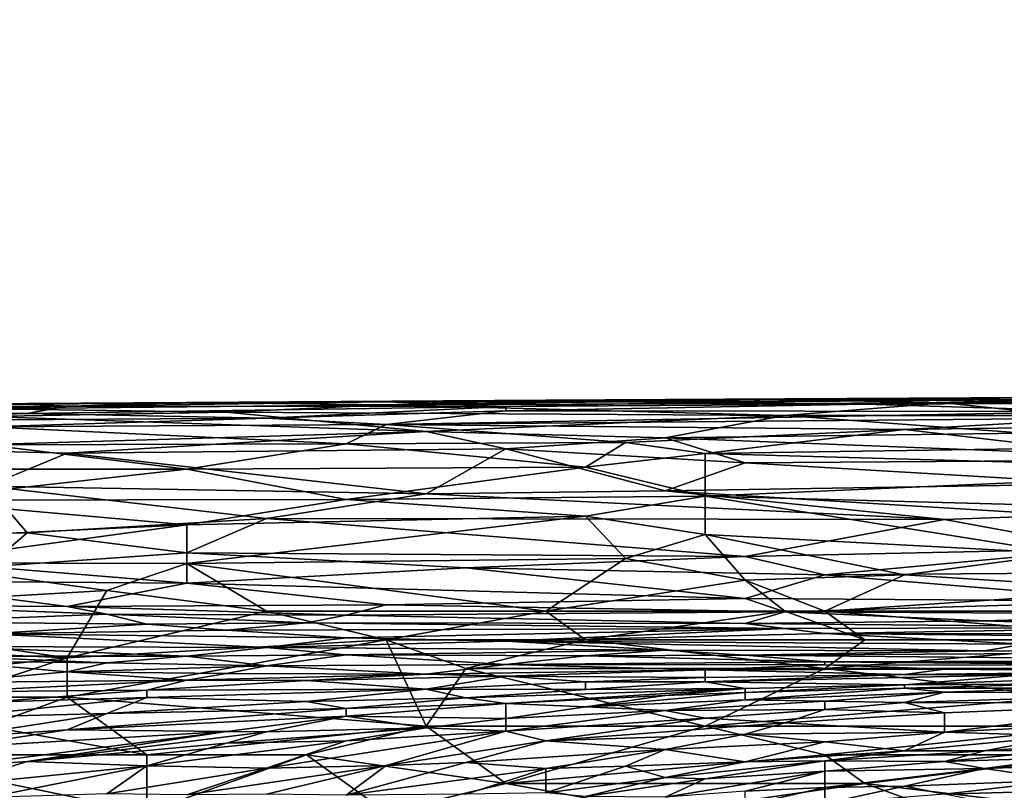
# Model space of a CAD drawing. Extents: x -160 to 10, y -10 to 160.
# Tile 294 of 450: x -0.1956 to -0.1547, y 0.2482 to 0.2802. Entities that reach past the tile are written whole.
import ezdxf

# ---------------------------------------------------------------- set-up
doc = ezdxf.new("R2010")
doc.units = 0
doc.styles.get("Standard").update_dxf_attribs({"font": 'ARIAL.TTF'})
doc.dimstyles.new('EZ_METRIC', dxfattribs={"dimtxt": 8, "dimasz": 5, "dimexe": 1.25, "dimexo": 5, "dimtad": 1, "dimdec": 0, "dimcen": 2.5, "dimazin": 3, "dimtfac": 1, "dimtmove": 0, "dimatfit": 3})

# ---------------------------------------------------------------- blocks, each defined once
blk = doc.blocks.new('_CLOSEDFILLED')
at = {"color": 0, "linetype": 'BYBLOCK'}
blk.add_solid([(-1, 0.164399), (0, 0), (-1, -0.164399)], dxfattribs=at)
blk = doc.blocks.new('*D1')
for p, q in [((-5.3, 150.265798), (-10.3, 150.265798)), ((-0.3, 5.265798), (-0.3, 150.265798)), ((-0.3, 150.265798), (0.3, 150.265798)), ((0.3, 5.265798), (0.3, 150.265798)), ((5.3, 150.265798), (10.3, 150.265798))]:
    blk.add_line(p, q)
at = {"layer": 'Defpoints'}
for p in [(-0.3, 150.265798), (-0.3, 0.265798), (0.3, 0.265798)]:
    blk.add_point(p, dxfattribs=at)
at = {"xscale": 5, "yscale": 5}
blk.add_blockref('_CLOSEDFILLED', (-0.3, 150.265798), dxfattribs=at)
at = {"xscale": 5, "yscale": 5, "rotation": 180}
blk.add_blockref('_CLOSEDFILLED', (0.3, 150.265798), dxfattribs=at)
at = {"insert": (0, 154.890798), "char_height": 8, "attachment_point": 5}
blk.add_mtext('1', dxfattribs=at)

msp = doc.modelspace()

# ---------------------------------------------------------------- linework, layer by layer
for points in [[(-0.180375, 0.264192, 1.138275), (-0.163823, 0.26442, 1.141397), (-0.157202, 0.264277, 1.138275)], [(-0.173754, 0.264389, 1.142958), (-0.163823, 0.26442, 1.141397), (-0.180375, 0.264192, 1.138275)], [(-0.180375, 0.26432, 1.14452), (-0.167133, 0.264309, 1.146081), (-0.165478, 0.264406, 1.14452)], [(-0.180375, 0.26432, 1.14452), (-0.165478, 0.264406, 1.14452), (-0.173754, 0.264389, 1.142958)], [(-0.173754, 0.264389, 1.142958), (-0.165478, 0.264406, 1.14452), (-0.163823, 0.264442, 1.142958)], [(-0.173754, 0.264389, 1.142958), (-0.163823, 0.264442, 1.142958), (-0.163823, 0.26442, 1.141397)], [(-0.165478, 0.264406, 1.14452), (-0.167133, 0.264309, 1.146081), (-0.153891, 0.264487, 1.14452)], [(-0.167133, 0.264309, 1.146081), (-0.152236, 0.264418, 1.146081), (-0.153891, 0.264487, 1.14452)], [(-0.167133, 0.264309, 1.146081), (-0.160512, 0.264225, 1.147642), (-0.152236, 0.264418, 1.146081)], [(-0.165478, 0.264406, 1.14452), (-0.153891, 0.264487, 1.14452), (-0.163823, 0.264442, 1.142958)], [(-0.163823, 0.264442, 1.142958), (-0.153891, 0.264487, 1.14452), (-0.14065, 0.264574, 1.141397)], [(-0.152236, 0.264406, 1.139836), (-0.163823, 0.264442, 1.142958), (-0.14065, 0.264574, 1.141397)], [(-0.163823, 0.26442, 1.141397), (-0.163823, 0.264442, 1.142958), (-0.152236, 0.264406, 1.139836)], [(-0.163823, 0.26442, 1.141397), (-0.152236, 0.264406, 1.139836), (-0.157202, 0.264277, 1.138275)], [(-0.160512, 0.264225, 1.147642), (-0.137339, 0.264317, 1.149203), (-0.152236, 0.264418, 1.146081)], [(-0.157202, 0.264277, 1.138275), (-0.152236, 0.264406, 1.139836), (-0.152236, 0.264294, 1.138275)], [(-0.215135, 0.263878, 1.147642), (-0.195272, 0.263828, 1.149203), (-0.193617, 0.264141, 1.146081)], [(-0.193617, 0.264141, 1.146081), (-0.208514, 0.26412, 1.14452), (-0.215135, 0.263878, 1.147642)], [(-0.208514, 0.264164, 1.141397), (-0.195272, 0.264224, 1.14452), (-0.188651, 0.264288, 1.141397)], [(-0.208514, 0.264164, 1.141397), (-0.188651, 0.264288, 1.141397), (-0.196927, 0.264024, 1.136713)], [(-0.208514, 0.26412, 1.14452), (-0.193617, 0.264141, 1.146081), (-0.195272, 0.264224, 1.14452)], [(-0.208514, 0.264164, 1.141397), (-0.208514, 0.26412, 1.14452), (-0.195272, 0.264224, 1.14452)], [(-0.188651, 0.264288, 1.141397), (-0.180375, 0.264192, 1.138275), (-0.196927, 0.264024, 1.136713)], [(-0.196927, 0.264024, 1.136713), (-0.180375, 0.264192, 1.138275), (-0.186996, 0.263893, 1.135152)], [(-0.196927, 0.263714, 1.133591), (-0.196927, 0.264024, 1.136713), (-0.186996, 0.263893, 1.135152)], [(-0.195272, 0.264224, 1.14452), (-0.180375, 0.26432, 1.14452), (-0.173754, 0.264389, 1.142958)], [(-0.195272, 0.264224, 1.14452), (-0.173754, 0.264389, 1.142958), (-0.188651, 0.264288, 1.141397)], [(-0.193617, 0.264141, 1.146081), (-0.180375, 0.26432, 1.14452), (-0.195272, 0.264224, 1.14452)], [(-0.175409, 0.264128, 1.147642), (-0.193617, 0.264141, 1.146081), (-0.195272, 0.263828, 1.149203)], [(-0.185341, 0.263641, 1.150764), (-0.175409, 0.264128, 1.147642), (-0.195272, 0.263828, 1.149203)], [(-0.193617, 0.264141, 1.146081), (-0.175409, 0.264128, 1.147642), (-0.180375, 0.26432, 1.14452)], [(-0.188651, 0.264288, 1.141397), (-0.173754, 0.264389, 1.142958), (-0.180375, 0.264192, 1.138275)], [(-0.163823, 0.26375, 1.133591), (-0.186996, 0.263893, 1.135152), (-0.180375, 0.264192, 1.138275)], [(-0.175409, 0.264128, 1.147642), (-0.185341, 0.263641, 1.150764), (-0.175409, 0.263944, 1.149203)], [(-0.180375, 0.26432, 1.14452), (-0.175409, 0.264128, 1.147642), (-0.167133, 0.264309, 1.146081)], [(-0.157202, 0.264277, 1.138275), (-0.163823, 0.26375, 1.133591), (-0.180375, 0.264192, 1.138275)], [(-0.175409, 0.264128, 1.147642), (-0.160512, 0.264225, 1.147642), (-0.167133, 0.264309, 1.146081)], [(-0.175409, 0.263944, 1.149203), (-0.160512, 0.264225, 1.147642), (-0.175409, 0.264128, 1.147642)], [(-0.160512, 0.264225, 1.147642), (-0.175409, 0.263944, 1.149203), (-0.150581, 0.26392, 1.150764)], [(-0.152236, 0.263753, 1.133591), (-0.163823, 0.26375, 1.133591), (-0.157202, 0.264277, 1.138275)], [(-0.160512, 0.264225, 1.147642), (-0.150581, 0.26392, 1.150764), (-0.137339, 0.264317, 1.149203)], [(-0.152236, 0.264294, 1.138275), (-0.152236, 0.263753, 1.133591), (-0.157202, 0.264277, 1.138275)], [(-0.215135, 0.263878, 1.147642), (-0.205203, 0.263518, 1.150764), (-0.195272, 0.263828, 1.149203)], [(-0.205203, 0.263518, 1.150764), (-0.185341, 0.263641, 1.150764), (-0.195272, 0.263828, 1.149203)], [(-0.205203, 0.263518, 1.150764), (-0.196927, 0.263277, 1.152326), (-0.185341, 0.263641, 1.150764)], [(-0.201893, 0.262397, 1.124224), (-0.196927, 0.263714, 1.133591), (-0.17872, 0.26309, 1.128907)], [(-0.196927, 0.263714, 1.133591), (-0.186996, 0.263893, 1.135152), (-0.17872, 0.26309, 1.128907)], [(-0.196927, 0.263277, 1.152326), (-0.180375, 0.263373, 1.152326), (-0.185341, 0.263641, 1.150764)], [(-0.186996, 0.263893, 1.135152), (-0.163823, 0.26375, 1.133591), (-0.17872, 0.26309, 1.128907)], [(-0.185341, 0.263641, 1.150764), (-0.180375, 0.263373, 1.152326), (-0.175409, 0.263944, 1.149203)], [(-0.175409, 0.263944, 1.149203), (-0.180375, 0.263373, 1.152326), (-0.150581, 0.26392, 1.150764)], [(-0.180375, 0.263373, 1.152326), (-0.150581, 0.263635, 1.152326), (-0.150581, 0.26392, 1.150764)], [(-0.180375, 0.263373, 1.152326), (-0.158857, 0.263168, 1.153887), (-0.150581, 0.263635, 1.152326)], [(-0.17872, 0.26309, 1.128907), (-0.163823, 0.26375, 1.133591), (-0.168788, 0.262821, 1.127346)], [(-0.168788, 0.262821, 1.127346), (-0.163823, 0.26375, 1.133591), (-0.153891, 0.263011, 1.128907)], [(-0.163823, 0.26375, 1.133591), (-0.152236, 0.263753, 1.133591), (-0.153891, 0.263011, 1.128907)], [(-0.158857, 0.263168, 1.153887), (-0.147271, 0.26333, 1.153887), (-0.150581, 0.263635, 1.152326)], [(-0.196927, 0.263277, 1.152326), (-0.18203, 0.26258, 1.155448), (-0.180375, 0.263373, 1.152326)], [(-0.196927, 0.262528, 1.155448), (-0.18203, 0.26258, 1.155448), (-0.196927, 0.263277, 1.152326)], [(-0.18203, 0.26258, 1.155448), (-0.170444, 0.262635, 1.155448), (-0.180375, 0.263373, 1.152326)], [(-0.170444, 0.262635, 1.155448), (-0.158857, 0.263168, 1.153887), (-0.180375, 0.263373, 1.152326)], [(-0.167133, 0.262177, 1.157009), (-0.158857, 0.263168, 1.153887), (-0.170444, 0.262635, 1.155448)], [(-0.167133, 0.262177, 1.157009), (-0.152236, 0.262393, 1.157009), (-0.158857, 0.263168, 1.153887)], [(-0.158857, 0.263168, 1.153887), (-0.152236, 0.262393, 1.157009), (-0.147271, 0.26333, 1.153887)], [(-0.201893, 0.262397, 1.124224), (-0.17872, 0.26309, 1.128907), (-0.193617, 0.262181, 1.122662)], [(-0.193617, 0.262181, 1.122662), (-0.17872, 0.26309, 1.128907), (-0.175409, 0.262362, 1.124224)], [(-0.175409, 0.262362, 1.124224), (-0.17872, 0.26309, 1.128907), (-0.168788, 0.262821, 1.127346)], [(-0.175409, 0.262362, 1.124224), (-0.168788, 0.262821, 1.127346), (-0.165478, 0.261781, 1.121101)], [(-0.153891, 0.263011, 1.128907), (-0.145615, 0.261917, 1.122662), (-0.168788, 0.262821, 1.127346)], [(-0.165478, 0.261781, 1.121101), (-0.168788, 0.262821, 1.127346), (-0.145615, 0.261917, 1.122662)], [(-0.208514, 0.26152, 1.158571), (-0.188651, 0.261527, 1.158571), (-0.196927, 0.262528, 1.155448)], [(-0.201893, 0.262397, 1.124224), (-0.193617, 0.262181, 1.122662), (-0.196927, 0.260821, 1.113295)], [(-0.196927, 0.262528, 1.155448), (-0.188651, 0.261527, 1.158571), (-0.18203, 0.26258, 1.155448)], [(-0.193617, 0.262181, 1.122662), (-0.175409, 0.262362, 1.124224), (-0.17872, 0.260504, 1.111734)], [(-0.18203, 0.26258, 1.155448), (-0.188651, 0.261527, 1.158571), (-0.172099, 0.2616, 1.158538)], [(-0.18203, 0.26258, 1.155448), (-0.172099, 0.2616, 1.158538), (-0.170444, 0.262635, 1.155448)], [(-0.17872, 0.260504, 1.111734), (-0.175409, 0.262362, 1.124224), (-0.168788, 0.260618, 1.113295)], [(-0.168788, 0.260618, 1.113295), (-0.175409, 0.262362, 1.124224), (-0.165478, 0.261781, 1.121101)], [(-0.172099, 0.2616, 1.158538), (-0.167133, 0.262177, 1.157009), (-0.170444, 0.262635, 1.155448)], [(-0.167133, 0.262177, 1.157009), (-0.142305, 0.261486, 1.160132), (-0.152236, 0.262393, 1.157009)], [(-0.196927, 0.260821, 1.113295), (-0.193617, 0.262181, 1.122662), (-0.17872, 0.260504, 1.111734)], [(-0.172099, 0.2616, 1.158538), (-0.167133, 0.260405, 1.161635), (-0.167133, 0.262177, 1.157009)], [(-0.142305, 0.261486, 1.160132), (-0.167133, 0.262177, 1.157009), (-0.167133, 0.260405, 1.161635)], [(-0.188651, 0.261527, 1.158571), (-0.18203, 0.260267, 1.161693), (-0.172099, 0.2616, 1.158538)], [(-0.18203, 0.260267, 1.161693), (-0.167133, 0.260405, 1.161635), (-0.172099, 0.2616, 1.158538)], [(-0.165478, 0.261781, 1.121101), (-0.150581, 0.260919, 1.116418), (-0.168788, 0.260618, 1.113295)], [(-0.165478, 0.261781, 1.121101), (-0.145615, 0.261917, 1.122662), (-0.150581, 0.260919, 1.116418)], [(-0.208514, 0.26152, 1.158571), (-0.200238, 0.260239, 1.161693), (-0.188651, 0.261527, 1.158571)], [(-0.200238, 0.260239, 1.161693), (-0.18203, 0.260267, 1.161693), (-0.188651, 0.261527, 1.158571)], [(-0.167133, 0.260405, 1.161635), (-0.150581, 0.25996, 1.163254), (-0.142305, 0.261486, 1.160132)], [(-0.201893, 0.258828, 1.099244), (-0.196927, 0.260821, 1.113295), (-0.195272, 0.258876, 1.099244)], [(-0.196927, 0.260821, 1.113295), (-0.17872, 0.260504, 1.111734), (-0.185341, 0.259476, 1.103928)], [(-0.196927, 0.260821, 1.113295), (-0.185341, 0.259476, 1.103928), (-0.195272, 0.258876, 1.099244)], [(-0.168788, 0.260618, 1.113295), (-0.150581, 0.260919, 1.116418), (-0.152236, 0.259605, 1.10705)], [(-0.185341, 0.259476, 1.103928), (-0.17872, 0.260504, 1.111734), (-0.157202, 0.259429, 1.105489)], [(-0.18203, 0.260267, 1.161693), (-0.172099, 0.259569, 1.163254), (-0.167133, 0.260405, 1.161635)], [(-0.17872, 0.260504, 1.111734), (-0.168788, 0.260618, 1.113295), (-0.157202, 0.259429, 1.105489)], [(-0.172099, 0.259569, 1.163254), (-0.167133, 0.258811, 1.164815), (-0.167133, 0.260405, 1.161635)], [(-0.157202, 0.259429, 1.105489), (-0.168788, 0.260618, 1.113295), (-0.152236, 0.259605, 1.10705)], [(-0.167133, 0.260405, 1.161635), (-0.152236, 0.258017, 1.166875), (-0.150581, 0.25996, 1.163254)], [(-0.167133, 0.258811, 1.164815), (-0.152236, 0.258017, 1.166875), (-0.167133, 0.260405, 1.161635)], [(-0.201893, 0.258593, 1.164815), (-0.188651, 0.259211, 1.163719), (-0.200238, 0.260239, 1.161693)], [(-0.200238, 0.260239, 1.161693), (-0.188651, 0.259211, 1.163719), (-0.18203, 0.260267, 1.161693)], [(-0.188651, 0.259211, 1.163719), (-0.172099, 0.259569, 1.163254), (-0.18203, 0.260267, 1.161693)], [(-0.172099, 0.259569, 1.163254), (-0.188651, 0.259211, 1.163719), (-0.188651, 0.257606, 1.166377)], [(-0.170444, 0.257814, 1.166377), (-0.172099, 0.259569, 1.163254), (-0.188651, 0.257606, 1.166377)], [(-0.167133, 0.258811, 1.164815), (-0.172099, 0.259569, 1.163254), (-0.170444, 0.257814, 1.166377)], [(-0.157202, 0.259429, 1.105489), (-0.152236, 0.259605, 1.10705), (-0.150581, 0.258206, 1.096122)], [(-0.200238, 0.257629, 1.166377), (-0.188651, 0.259211, 1.163719), (-0.201893, 0.258593, 1.164815)], [(-0.200238, 0.257629, 1.166377), (-0.188651, 0.257606, 1.166377), (-0.188651, 0.259211, 1.163719)], [(-0.195272, 0.258876, 1.099244), (-0.185341, 0.259476, 1.103928), (-0.188651, 0.258044, 1.092999)], [(-0.188651, 0.258044, 1.092999), (-0.185341, 0.259476, 1.103928), (-0.165478, 0.257897, 1.092999)], [(-0.185341, 0.259476, 1.103928), (-0.157202, 0.259429, 1.105489), (-0.165478, 0.257897, 1.092999)], [(-0.165478, 0.257897, 1.092999), (-0.157202, 0.259429, 1.105489), (-0.150581, 0.258206, 1.096122)], [(-0.201893, 0.258828, 1.099244), (-0.195272, 0.258876, 1.099244), (-0.196927, 0.257472, 1.088316)], [(-0.196927, 0.257472, 1.088316), (-0.195272, 0.258876, 1.099244), (-0.188651, 0.258044, 1.092999)], [(-0.165478, 0.256909, 1.167938), (-0.167133, 0.258811, 1.164815), (-0.170444, 0.257814, 1.166377)], [(-0.152236, 0.258017, 1.166875), (-0.167133, 0.258811, 1.164815), (-0.158857, 0.257136, 1.167938)], [(-0.158857, 0.257136, 1.167938), (-0.167133, 0.258811, 1.164815), (-0.165478, 0.256909, 1.167938)], [(-0.196927, 0.257472, 1.088316), (-0.188651, 0.258044, 1.092999), (-0.188651, 0.25678, 1.082071)], [(-0.188651, 0.25678, 1.082071), (-0.188651, 0.258044, 1.092999), (-0.177065, 0.257422, 1.088316)], [(-0.188651, 0.258044, 1.092999), (-0.165478, 0.257897, 1.092999), (-0.177065, 0.257422, 1.088316)], [(-0.177065, 0.257422, 1.088316), (-0.165478, 0.257897, 1.092999), (-0.162168, 0.25713, 1.086754)], [(-0.165478, 0.257897, 1.092999), (-0.150581, 0.258206, 1.096122), (-0.162168, 0.25713, 1.086754)], [(-0.162168, 0.25713, 1.086754), (-0.150581, 0.258206, 1.096122), (-0.148926, 0.257236, 1.088316)], [(-0.158857, 0.257136, 1.167938), (-0.148926, 0.256516, 1.169499), (-0.152236, 0.258017, 1.166875)], [(-0.200238, 0.257629, 1.166377), (-0.206859, 0.255628, 1.169188), (-0.191962, 0.256489, 1.167938)], [(-0.201893, 0.256888, 1.083632), (-0.196927, 0.257472, 1.088316), (-0.188651, 0.25678, 1.082071)], [(-0.200238, 0.257629, 1.166377), (-0.191962, 0.256489, 1.167938), (-0.188651, 0.257606, 1.166377)], [(-0.185341, 0.255628, 1.169052), (-0.188651, 0.257606, 1.166377), (-0.191962, 0.256489, 1.167938)], [(-0.188651, 0.257606, 1.166377), (-0.173754, 0.255628, 1.169342), (-0.170444, 0.257814, 1.166377)], [(-0.188651, 0.257606, 1.166377), (-0.185341, 0.255628, 1.169052), (-0.173754, 0.255628, 1.169342)], [(-0.165478, 0.256909, 1.167938), (-0.170444, 0.257814, 1.166377), (-0.173754, 0.255628, 1.169342)], [(-0.188651, 0.25678, 1.082071), (-0.177065, 0.257422, 1.088316), (-0.165478, 0.256147, 1.077387)], [(-0.165478, 0.256147, 1.077387), (-0.177065, 0.257422, 1.088316), (-0.162168, 0.25713, 1.086754)], [(-0.158857, 0.257136, 1.167938), (-0.165478, 0.256909, 1.167938), (-0.162168, 0.255628, 1.169907)], [(-0.165478, 0.256147, 1.077387), (-0.162168, 0.25713, 1.086754), (-0.148926, 0.256042, 1.077387)], [(-0.162168, 0.25713, 1.086754), (-0.148926, 0.257236, 1.088316), (-0.148926, 0.256042, 1.077387)], [(-0.148926, 0.256516, 1.169499), (-0.158857, 0.257136, 1.167938), (-0.162168, 0.255628, 1.169907)], [(-0.193617, 0.255821, 1.071142), (-0.201893, 0.256888, 1.083632), (-0.188651, 0.25678, 1.082071)], [(-0.201893, 0.255879, 1.072703), (-0.201893, 0.256888, 1.083632), (-0.193617, 0.255821, 1.071142)], [(-0.193617, 0.255821, 1.071142), (-0.188651, 0.25678, 1.082071), (-0.180375, 0.255882, 1.072703)], [(-0.188651, 0.25678, 1.082071), (-0.165478, 0.256147, 1.077387), (-0.180375, 0.255882, 1.072703)], [(-0.165478, 0.256909, 1.167938), (-0.173754, 0.255628, 1.169342), (-0.163823, 0.255628, 1.16978)], [(-0.162168, 0.255628, 1.169907), (-0.165478, 0.256909, 1.167938), (-0.163823, 0.255628, 1.16978)], [(-0.206859, 0.255628, 1.169188), (-0.193617, 0.253686, 1.17106), (-0.191962, 0.256489, 1.167938)], [(-0.191962, 0.256489, 1.167938), (-0.193617, 0.253686, 1.17106), (-0.185341, 0.255628, 1.169052)], [(-0.142305, 0.255628, 1.171225), (-0.148926, 0.256516, 1.169499), (-0.162168, 0.255628, 1.169907)], [(-0.201893, 0.255879, 1.072703), (-0.193617, 0.255821, 1.071142), (-0.191962, 0.255503, 1.066459)], [(-0.200238, 0.255176, 1.061775), (-0.201893, 0.255879, 1.072703), (-0.191962, 0.255503, 1.066459)], [(-0.193617, 0.255821, 1.071142), (-0.180375, 0.255882, 1.072703), (-0.18203, 0.255461, 1.066459)], [(-0.18203, 0.255461, 1.066459), (-0.191962, 0.255503, 1.066459), (-0.193617, 0.255821, 1.071142)], [(-0.18203, 0.255461, 1.066459), (-0.180375, 0.255882, 1.072703), (-0.163823, 0.255592, 1.071142)], [(-0.180375, 0.255882, 1.072703), (-0.165478, 0.256147, 1.077387), (-0.163823, 0.255592, 1.071142)], [(-0.165478, 0.256147, 1.077387), (-0.148926, 0.256042, 1.077387), (-0.163823, 0.255592, 1.071142)], [(-0.163823, 0.255592, 1.071142), (-0.148926, 0.256042, 1.077387), (-0.145615, 0.255497, 1.071142)], [(-0.210169, 0.254434, 1.170598), (-0.193617, 0.253686, 1.17106), (-0.206859, 0.255628, 1.169188)], [(-0.200238, 0.255176, 1.061775), (-0.191962, 0.255503, 1.066459), (-0.190306, 0.255082, 1.058653)], [(-0.193617, 0.253686, 1.17106), (-0.180375, 0.254434, 1.170507), (-0.185341, 0.255628, 1.169052)], [(-0.191962, 0.255503, 1.066459), (-0.18203, 0.255461, 1.066459), (-0.183685, 0.255135, 1.060214)], [(-0.190306, 0.255082, 1.058653), (-0.191962, 0.255503, 1.066459), (-0.183685, 0.255135, 1.060214)], [(-0.173754, 0.255628, 1.169342), (-0.185341, 0.255628, 1.169052), (-0.180375, 0.254434, 1.170507)], [(-0.18203, 0.255461, 1.066459), (-0.165478, 0.255117, 1.063336), (-0.183685, 0.255135, 1.060214)], [(-0.18203, 0.255461, 1.066459), (-0.163823, 0.255592, 1.071142), (-0.165478, 0.255117, 1.063336)], [(-0.180375, 0.254434, 1.170507), (-0.172099, 0.254434, 1.170815), (-0.173754, 0.255628, 1.169342)], [(-0.163823, 0.255628, 1.16978), (-0.173754, 0.255628, 1.169342), (-0.172099, 0.254434, 1.170815)], [(-0.160512, 0.254434, 1.171414), (-0.163823, 0.255628, 1.16978), (-0.172099, 0.254434, 1.170815)], [(-0.165478, 0.255117, 1.063336), (-0.163823, 0.255592, 1.071142), (-0.155547, 0.255218, 1.066459)], [(-0.162168, 0.255628, 1.169907), (-0.163823, 0.255628, 1.16978), (-0.160512, 0.254434, 1.171414)], [(-0.163823, 0.255592, 1.071142), (-0.145615, 0.255497, 1.071142), (-0.155547, 0.255218, 1.066459)], [(-0.162168, 0.255628, 1.169907), (-0.147271, 0.254434, 1.172343), (-0.142305, 0.255628, 1.171225)], [(-0.160512, 0.254434, 1.171414), (-0.147271, 0.254434, 1.172343), (-0.162168, 0.255628, 1.169907)], [(-0.155547, 0.255218, 1.066459), (-0.145615, 0.255497, 1.071142), (-0.142305, 0.255172, 1.066459)], [(-0.200238, 0.255176, 1.061775), (-0.190306, 0.255082, 1.058653), (-0.196927, 0.254681, 1.049285)], [(-0.196927, 0.254681, 1.049285), (-0.190306, 0.255082, 1.058653), (-0.186996, 0.254838, 1.052408)], [(-0.186996, 0.254838, 1.052408), (-0.190306, 0.255082, 1.058653), (-0.183685, 0.255135, 1.060214)], [(-0.186996, 0.254838, 1.052408), (-0.183685, 0.255135, 1.060214), (-0.163823, 0.2549, 1.058653)], [(-0.183685, 0.255135, 1.060214), (-0.165478, 0.255117, 1.063336), (-0.163823, 0.2549, 1.058653)], [(-0.165478, 0.255117, 1.063336), (-0.155547, 0.255218, 1.066459), (-0.147271, 0.25494, 1.061775)], [(-0.163823, 0.2549, 1.058653), (-0.165478, 0.255117, 1.063336), (-0.147271, 0.25494, 1.061775)], [(-0.155547, 0.255218, 1.066459), (-0.142305, 0.255172, 1.066459), (-0.147271, 0.25494, 1.061775)], [(-0.198582, 0.254155, 1.033673), (-0.196927, 0.254681, 1.049285), (-0.185341, 0.254108, 1.025867)], [(-0.196927, 0.254681, 1.049285), (-0.186996, 0.254838, 1.052408), (-0.18203, 0.254511, 1.041479)], [(-0.185341, 0.254108, 1.025867), (-0.196927, 0.254681, 1.049285), (-0.18203, 0.254511, 1.041479)], [(-0.186996, 0.254838, 1.052408), (-0.163823, 0.2549, 1.058653), (-0.18203, 0.254511, 1.041479)], [(-0.18203, 0.254511, 1.041479), (-0.163823, 0.2549, 1.058653), (-0.175409, 0.254376, 1.036795)], [(-0.163823, 0.2549, 1.058653), (-0.162168, 0.254702, 1.052408), (-0.175409, 0.254376, 1.036795)], [(-0.153891, 0.254253, 1.035234), (-0.175409, 0.254376, 1.036795), (-0.162168, 0.254702, 1.052408)], [(-0.163823, 0.2549, 1.058653), (-0.147271, 0.25494, 1.061775), (-0.162168, 0.254702, 1.052408)], [(-0.162168, 0.254702, 1.052408), (-0.147271, 0.25494, 1.061775), (-0.14396, 0.254671, 1.053969)], [(-0.162168, 0.254702, 1.052408), (-0.14396, 0.254671, 1.053969), (-0.145615, 0.254529, 1.047724)], [(-0.153891, 0.254253, 1.035234), (-0.162168, 0.254702, 1.052408), (-0.145615, 0.254529, 1.047724)], [(-0.208514, 0.252098, 1.172621), (-0.193617, 0.253686, 1.17106), (-0.210169, 0.254434, 1.170598)], [(-0.193617, 0.253686, 1.17106), (-0.193617, 0.252046, 1.172506), (-0.180375, 0.254434, 1.170507)], [(-0.17872, 0.250851, 1.173607), (-0.180375, 0.254434, 1.170507), (-0.193617, 0.252046, 1.172506)], [(-0.18203, 0.254511, 1.041479), (-0.175409, 0.254376, 1.036795), (-0.185341, 0.254108, 1.025867)], [(-0.175409, 0.254376, 1.036795), (-0.168788, 0.254002, 1.021183), (-0.185341, 0.254108, 1.025867)], [(-0.172099, 0.254434, 1.170815), (-0.180375, 0.254434, 1.170507), (-0.177065, 0.25324, 1.171807)], [(-0.177065, 0.25324, 1.171807), (-0.180375, 0.254434, 1.170507), (-0.17872, 0.250851, 1.173607)], [(-0.177065, 0.25324, 1.171807), (-0.162168, 0.25324, 1.172547), (-0.172099, 0.254434, 1.170815)], [(-0.155547, 0.253976, 1.022745), (-0.175409, 0.254376, 1.036795), (-0.153891, 0.254253, 1.035234)], [(-0.175409, 0.254376, 1.036795), (-0.155547, 0.253976, 1.022745), (-0.168788, 0.254002, 1.021183)], [(-0.162168, 0.25324, 1.172547), (-0.160512, 0.254434, 1.171414), (-0.172099, 0.254434, 1.170815)], [(-0.162168, 0.25324, 1.172547), (-0.142305, 0.25324, 1.173882), (-0.147271, 0.254434, 1.172343)], [(-0.147271, 0.254434, 1.172343), (-0.160512, 0.254434, 1.171414), (-0.162168, 0.25324, 1.172547)], [(-0.145615, 0.253912, 1.021183), (-0.155547, 0.253976, 1.022745), (-0.153891, 0.254253, 1.035234)], [(-0.188651, 0.253757, 1.013377), (-0.198582, 0.254155, 1.033673), (-0.185341, 0.254108, 1.025867)], [(-0.198582, 0.253749, 1.021183), (-0.198582, 0.254155, 1.033673), (-0.188651, 0.253757, 1.013377)], [(-0.188651, 0.253757, 1.013377), (-0.185341, 0.254108, 1.025867), (-0.18203, 0.253815, 1.013377)], [(-0.188651, 0.253757, 1.013377), (-0.18203, 0.253815, 1.013377), (-0.185341, 0.253347, 0.994643)], [(-0.18203, 0.253815, 1.013377), (-0.185341, 0.254108, 1.025867), (-0.168788, 0.254002, 1.021183)], [(-0.185341, 0.253347, 0.994643), (-0.18203, 0.253815, 1.013377), (-0.175409, 0.253407, 0.988398)], [(-0.18203, 0.253815, 1.013377), (-0.168788, 0.254002, 1.021183), (-0.172099, 0.253767, 1.008694)], [(-0.18203, 0.253815, 1.013377), (-0.172099, 0.253767, 1.008694), (-0.175409, 0.253407, 0.988398)], [(-0.168788, 0.254002, 1.021183), (-0.165478, 0.253802, 1.010255), (-0.172099, 0.253767, 1.008694)], [(-0.172099, 0.253767, 1.008694), (-0.165478, 0.253802, 1.010255), (-0.162168, 0.25352, 0.986837)], [(-0.165478, 0.253802, 1.010255), (-0.168788, 0.254002, 1.021183), (-0.155547, 0.253976, 1.022745)], [(-0.165478, 0.253802, 1.010255), (-0.155547, 0.253976, 1.022745), (-0.145615, 0.253912, 1.021183)], [(-0.165478, 0.253802, 1.010255), (-0.145615, 0.253912, 1.021183), (-0.142305, 0.253573, 0.999326)], [(-0.162168, 0.25352, 0.986837), (-0.165478, 0.253802, 1.010255), (-0.142305, 0.253573, 0.999326)], [(-0.208514, 0.252098, 1.172621), (-0.198582, 0.252046, 1.172521), (-0.193617, 0.253686, 1.17106)], [(-0.198582, 0.253749, 1.021183), (-0.188651, 0.253757, 1.013377), (-0.191962, 0.25348, 1.005571)], [(-0.198582, 0.253549, 1.014938), (-0.198582, 0.253749, 1.021183), (-0.191962, 0.25348, 1.005571)], [(-0.198582, 0.252046, 1.172521), (-0.193617, 0.252046, 1.172506), (-0.193617, 0.253686, 1.17106)], [(-0.198582, 0.253549, 1.014938), (-0.191962, 0.25348, 1.005571), (-0.193617, 0.253102, 0.994643)], [(-0.198582, 0.252663, 0.989959), (-0.198582, 0.253549, 1.014938), (-0.193617, 0.253102, 0.994643)], [(-0.191962, 0.25348, 1.005571), (-0.185341, 0.253347, 0.994643), (-0.193617, 0.253102, 0.994643)], [(-0.191962, 0.25348, 1.005571), (-0.188651, 0.253757, 1.013377), (-0.185341, 0.253347, 0.994643)], [(-0.17872, 0.253012, 0.972786), (-0.185341, 0.253347, 0.994643), (-0.175409, 0.253407, 0.988398)], [(-0.17872, 0.253012, 0.972786), (-0.175409, 0.253407, 0.988398), (-0.167133, 0.253192, 0.966541)], [(-0.175409, 0.253407, 0.988398), (-0.172099, 0.253767, 1.008694), (-0.162168, 0.25352, 0.986837)], [(-0.175409, 0.253407, 0.988398), (-0.162168, 0.25352, 0.986837), (-0.162168, 0.253394, 0.977469)], [(-0.167133, 0.253192, 0.966541), (-0.175409, 0.253407, 0.988398), (-0.162168, 0.253394, 0.977469)], [(-0.157202, 0.253219, 0.958735), (-0.167133, 0.253192, 0.966541), (-0.162168, 0.253394, 0.977469)], [(-0.147271, 0.253479, 0.985275), (-0.162168, 0.25352, 0.986837), (-0.142305, 0.253573, 0.999326)], [(-0.162168, 0.253394, 0.977469), (-0.162168, 0.25352, 0.986837), (-0.145615, 0.253369, 0.971224)], [(-0.162168, 0.25352, 0.986837), (-0.147271, 0.253479, 0.985275), (-0.145615, 0.253369, 0.971224)], [(-0.145615, 0.253369, 0.971224), (-0.157202, 0.253219, 0.958735), (-0.162168, 0.253394, 0.977469)], [(-0.147271, 0.253112, 0.941561), (-0.157202, 0.253219, 0.958735), (-0.145615, 0.253369, 0.971224)], [(-0.198582, 0.252663, 0.989959), (-0.193617, 0.253102, 0.994643), (-0.188651, 0.252764, 0.977469)], [(-0.193617, 0.253102, 0.994643), (-0.185341, 0.253347, 0.994643), (-0.186996, 0.253029, 0.983714)], [(-0.188651, 0.252764, 0.977469), (-0.193617, 0.253102, 0.994643), (-0.186996, 0.253029, 0.983714)], [(-0.188651, 0.252764, 0.977469), (-0.186996, 0.253029, 0.983714), (-0.17872, 0.253012, 0.972786)], [(-0.183685, 0.252748, 0.969663), (-0.188651, 0.252764, 0.977469), (-0.17872, 0.253012, 0.972786)], [(-0.186996, 0.253029, 0.983714), (-0.185341, 0.253347, 0.994643), (-0.17872, 0.253012, 0.972786)], [(-0.183685, 0.252748, 0.969663), (-0.17872, 0.253012, 0.972786), (-0.175409, 0.25292, 0.963418)], [(-0.17872, 0.250851, 1.173607), (-0.167133, 0.250851, 1.174104), (-0.177065, 0.25324, 1.171807)], [(-0.175409, 0.25292, 0.963418), (-0.17872, 0.253012, 0.972786), (-0.167133, 0.253192, 0.966541)], [(-0.167133, 0.250851, 1.174104), (-0.162168, 0.25324, 1.172547), (-0.177065, 0.25324, 1.171807)], [(-0.175409, 0.25292, 0.963418), (-0.167133, 0.253192, 0.966541), (-0.167133, 0.25287, 0.944684)], [(-0.162168, 0.25324, 1.172547), (-0.167133, 0.250851, 1.174104), (-0.152236, 0.252051, 1.174183)], [(-0.167133, 0.253192, 0.966541), (-0.157202, 0.253219, 0.958735), (-0.158857, 0.252999, 0.94)], [(-0.167133, 0.25287, 0.944684), (-0.167133, 0.253192, 0.966541), (-0.158857, 0.252999, 0.94)], [(-0.158857, 0.252999, 0.94), (-0.153891, 0.252981, 0.930633), (-0.167133, 0.252684, 0.932194)], [(-0.167133, 0.25287, 0.944684), (-0.158857, 0.252999, 0.94), (-0.167133, 0.252684, 0.932194)], [(-0.167133, 0.252684, 0.932194), (-0.153891, 0.252981, 0.930633), (-0.158857, 0.252561, 0.905653)], [(-0.142305, 0.25324, 1.173882), (-0.162168, 0.25324, 1.172547), (-0.152236, 0.252051, 1.174183)], [(-0.158857, 0.252999, 0.94), (-0.157202, 0.253219, 0.958735), (-0.147271, 0.253112, 0.941561)], [(-0.158857, 0.252999, 0.94), (-0.147271, 0.253112, 0.941561), (-0.147271, 0.25303, 0.930633)], [(-0.153891, 0.252981, 0.930633), (-0.158857, 0.252999, 0.94), (-0.147271, 0.25303, 0.930633)], [(-0.158857, 0.252561, 0.905653), (-0.153891, 0.252981, 0.930633), (-0.152236, 0.252818, 0.915021)], [(-0.198582, 0.252272, 0.980592), (-0.188651, 0.252764, 0.977469), (-0.190306, 0.252345, 0.968102)], [(-0.198582, 0.252272, 0.980592), (-0.198582, 0.252663, 0.989959), (-0.188651, 0.252764, 0.977469)], [(-0.190306, 0.252345, 0.968102), (-0.188651, 0.252764, 0.977469), (-0.183685, 0.252748, 0.969663)], [(-0.17872, 0.25239, 0.946245), (-0.190306, 0.252345, 0.968102), (-0.183685, 0.252748, 0.969663)], [(-0.17872, 0.25239, 0.946245), (-0.183685, 0.252748, 0.969663), (-0.175409, 0.25292, 0.963418)], [(-0.17872, 0.25239, 0.946245), (-0.175409, 0.25292, 0.963418), (-0.172099, 0.252687, 0.944684)], [(-0.17872, 0.25239, 0.946245), (-0.172099, 0.252687, 0.944684), (-0.172099, 0.252373, 0.92751)], [(-0.172099, 0.252687, 0.944684), (-0.175409, 0.25292, 0.963418), (-0.167133, 0.25287, 0.944684)], [(-0.172099, 0.252687, 0.944684), (-0.167133, 0.25287, 0.944684), (-0.167133, 0.252684, 0.932194)], [(-0.172099, 0.252373, 0.92751), (-0.172099, 0.252687, 0.944684), (-0.167133, 0.252684, 0.932194)], [(-0.172099, 0.252373, 0.92751), (-0.167133, 0.252684, 0.932194), (-0.165478, 0.252416, 0.911898)], [(-0.165478, 0.252416, 0.911898), (-0.167133, 0.252684, 0.932194), (-0.158857, 0.252561, 0.905653)], [(-0.165478, 0.252245, 0.902531), (-0.158857, 0.252561, 0.905653), (-0.158857, 0.252425, 0.897847)], [(-0.165478, 0.252416, 0.911898), (-0.158857, 0.252561, 0.905653), (-0.165478, 0.252245, 0.902531)], [(-0.158857, 0.252561, 0.905653), (-0.152236, 0.252818, 0.915021), (-0.152236, 0.252611, 0.899408)], [(-0.158857, 0.252425, 0.897847), (-0.158857, 0.252561, 0.905653), (-0.152236, 0.252611, 0.899408)], [(-0.158857, 0.252425, 0.897847), (-0.152236, 0.252611, 0.899408), (-0.152236, 0.252432, 0.890041)], [(-0.196927, 0.251849, 0.968102), (-0.198582, 0.252272, 0.980592), (-0.190306, 0.252345, 0.968102)], [(-0.190306, 0.252345, 0.968102), (-0.190306, 0.252032, 0.958735), (-0.196927, 0.251849, 0.968102)], [(-0.183685, 0.251877, 0.938439), (-0.190306, 0.252032, 0.958735), (-0.17872, 0.25239, 0.946245)], [(-0.190306, 0.252032, 0.958735), (-0.190306, 0.252345, 0.968102), (-0.17872, 0.25239, 0.946245)], [(-0.177065, 0.252022, 0.925949), (-0.183685, 0.251877, 0.938439), (-0.17872, 0.25239, 0.946245)], [(-0.177065, 0.252022, 0.925949), (-0.17872, 0.25239, 0.946245), (-0.172099, 0.252373, 0.92751)], [(-0.177065, 0.252022, 0.925949), (-0.172099, 0.252373, 0.92751), (-0.165478, 0.252416, 0.911898)], [(-0.175409, 0.251795, 0.911898), (-0.177065, 0.252022, 0.925949), (-0.165478, 0.252416, 0.911898)], [(-0.168788, 0.252123, 0.905653), (-0.175409, 0.251795, 0.911898), (-0.165478, 0.252416, 0.911898)], [(-0.165478, 0.252245, 0.902531), (-0.172099, 0.251649, 0.896286), (-0.168788, 0.252123, 0.905653)], [(-0.172099, 0.251649, 0.896286), (-0.165478, 0.252245, 0.902531), (-0.165478, 0.251936, 0.890041)], [(-0.165478, 0.252245, 0.902531), (-0.168788, 0.252123, 0.905653), (-0.165478, 0.252416, 0.911898)], [(-0.165478, 0.251936, 0.890041), (-0.158857, 0.252425, 0.897847), (-0.157202, 0.252264, 0.88848)], [(-0.165478, 0.252245, 0.902531), (-0.158857, 0.252425, 0.897847), (-0.165478, 0.251936, 0.890041)], [(-0.162168, 0.251881, 0.882235), (-0.165478, 0.251936, 0.890041), (-0.157202, 0.252264, 0.88848)], [(-0.158857, 0.251828, 0.87599), (-0.162168, 0.251881, 0.882235), (-0.157202, 0.252264, 0.88848)], [(-0.157202, 0.252264, 0.88848), (-0.158857, 0.252425, 0.897847), (-0.152236, 0.252432, 0.890041)], [(-0.158857, 0.251828, 0.87599), (-0.157202, 0.252264, 0.88848), (-0.145615, 0.252242, 0.87599)], [(-0.145615, 0.252242, 0.87599), (-0.147271, 0.251805, 0.8635), (-0.158857, 0.251828, 0.87599)], [(-0.157202, 0.252264, 0.88848), (-0.152236, 0.252432, 0.890041), (-0.145615, 0.252242, 0.87599)], [(-0.198582, 0.252046, 1.172521), (-0.196927, 0.250851, 1.173319), (-0.193617, 0.252046, 1.172506)], [(-0.191962, 0.251375, 0.944684), (-0.198582, 0.25121, 0.957173), (-0.190306, 0.252032, 0.958735)], [(-0.198582, 0.25121, 0.957173), (-0.196927, 0.251849, 0.968102), (-0.190306, 0.252032, 0.958735)], [(-0.196927, 0.250851, 1.173319), (-0.190306, 0.249657, 1.174064), (-0.193617, 0.252046, 1.172506)], [(-0.190306, 0.249657, 1.174064), (-0.17872, 0.250851, 1.173607), (-0.193617, 0.252046, 1.172506)], [(-0.191962, 0.251375, 0.944684), (-0.190306, 0.252032, 0.958735), (-0.183685, 0.251877, 0.938439)], [(-0.191962, 0.251375, 0.944684), (-0.183685, 0.251877, 0.938439), (-0.18203, 0.251586, 0.924388)], [(-0.18203, 0.251586, 0.924388), (-0.183685, 0.251877, 0.938439), (-0.177065, 0.252022, 0.925949)], [(-0.175409, 0.251795, 0.911898), (-0.18203, 0.251586, 0.924388), (-0.177065, 0.252022, 0.925949)], [(-0.18203, 0.251262, 0.915021), (-0.18203, 0.251586, 0.924388), (-0.175409, 0.251795, 0.911898)], [(-0.175409, 0.251165, 0.891602), (-0.18203, 0.251262, 0.915021), (-0.175409, 0.251795, 0.911898)], [(-0.172099, 0.251649, 0.896286), (-0.175409, 0.251795, 0.911898), (-0.168788, 0.252123, 0.905653)], [(-0.175409, 0.251795, 0.911898), (-0.172099, 0.251649, 0.896286), (-0.175409, 0.251165, 0.891602)], [(-0.168788, 0.251499, 0.883796), (-0.172099, 0.251649, 0.896286), (-0.165478, 0.251936, 0.890041)], [(-0.168788, 0.251499, 0.883796), (-0.165478, 0.251936, 0.890041), (-0.162168, 0.251881, 0.882235)], [(-0.168788, 0.251499, 0.883796), (-0.162168, 0.251881, 0.882235), (-0.162168, 0.251534, 0.872868)], [(-0.167133, 0.250851, 1.174104), (-0.150581, 0.250851, 1.175058), (-0.152236, 0.252051, 1.174183)], [(-0.162168, 0.251534, 0.872868), (-0.162168, 0.251881, 0.882235), (-0.158857, 0.251828, 0.87599)], [(-0.162168, 0.251534, 0.872868), (-0.158857, 0.251828, 0.87599), (-0.157202, 0.251398, 0.8635)], [(-0.157202, 0.251398, 0.8635), (-0.158857, 0.251828, 0.87599), (-0.147271, 0.251805, 0.8635)], [(-0.157202, 0.250594, 0.846327), (-0.147271, 0.251805, 0.8635), (-0.145615, 0.25119, 0.846327)], [(-0.157202, 0.250594, 0.846327), (-0.157202, 0.251398, 0.8635), (-0.147271, 0.251805, 0.8635)], [(-0.193617, 0.250696, 0.932194), (-0.198582, 0.250355, 0.938439), (-0.191962, 0.251375, 0.944684)], [(-0.191962, 0.251375, 0.944684), (-0.198582, 0.250355, 0.938439), (-0.198582, 0.25121, 0.957173)], [(-0.193617, 0.250696, 0.932194), (-0.18203, 0.251586, 0.924388), (-0.18203, 0.251262, 0.915021)], [(-0.193617, 0.250696, 0.932194), (-0.191962, 0.251375, 0.944684), (-0.18203, 0.251586, 0.924388)], [(-0.175409, 0.251165, 0.891602), (-0.172099, 0.251649, 0.896286), (-0.168788, 0.251499, 0.883796)], [(-0.175409, 0.250634, 0.879113), (-0.175409, 0.251165, 0.891602), (-0.168788, 0.251499, 0.883796)], [(-0.167133, 0.251183, 0.872868), (-0.175409, 0.250634, 0.879113), (-0.168788, 0.251499, 0.883796)], [(-0.167133, 0.251183, 0.872868), (-0.168788, 0.251499, 0.883796), (-0.162168, 0.251534, 0.872868)], [(-0.163823, 0.250993, 0.8635), (-0.167133, 0.251183, 0.872868), (-0.162168, 0.251534, 0.872868)], [(-0.163823, 0.250993, 0.8635), (-0.162168, 0.251534, 0.872868), (-0.157202, 0.251398, 0.8635)], [(-0.163823, 0.250993, 0.8635), (-0.157202, 0.251398, 0.8635), (-0.157202, 0.250594, 0.846327)], [(-0.186996, 0.250625, 0.913459), (-0.193617, 0.250696, 0.932194), (-0.18203, 0.251262, 0.915021)], [(-0.186996, 0.250625, 0.913459), (-0.18203, 0.251262, 0.915021), (-0.185341, 0.250615, 0.908776)], [(-0.18203, 0.251262, 0.915021), (-0.17872, 0.250781, 0.891602), (-0.185341, 0.250615, 0.908776)], [(-0.175409, 0.251165, 0.891602), (-0.17872, 0.250781, 0.891602), (-0.18203, 0.251262, 0.915021)], [(-0.175409, 0.250634, 0.879113), (-0.17872, 0.250781, 0.891602), (-0.175409, 0.251165, 0.891602)], [(-0.175409, 0.250634, 0.879113), (-0.167133, 0.251183, 0.872868), (-0.173754, 0.250244, 0.868184)], [(-0.167133, 0.251183, 0.872868), (-0.163823, 0.250993, 0.8635), (-0.173754, 0.250244, 0.868184)], [(-0.173754, 0.250244, 0.868184), (-0.163823, 0.250993, 0.8635), (-0.165478, 0.250515, 0.857256)], [(-0.165478, 0.250515, 0.857256), (-0.163823, 0.250993, 0.8635), (-0.157202, 0.250594, 0.846327)], [(-0.157202, 0.250594, 0.846327), (-0.145615, 0.25119, 0.846327), (-0.152236, 0.250449, 0.833837)], [(-0.201893, 0.249657, 1.174069), (-0.190306, 0.249657, 1.174064), (-0.196927, 0.250851, 1.173319)], [(-0.198582, 0.249953, 0.930633), (-0.193617, 0.250696, 0.932194), (-0.186996, 0.250625, 0.913459)], [(-0.198582, 0.249953, 0.930633), (-0.198582, 0.250355, 0.938439), (-0.193617, 0.250696, 0.932194)], [(-0.198582, 0.249144, 0.918143), (-0.198582, 0.249953, 0.930633), (-0.186996, 0.250625, 0.913459)], [(-0.195272, 0.249376, 0.913459), (-0.198582, 0.249144, 0.918143), (-0.186996, 0.250625, 0.913459)], [(-0.185341, 0.250615, 0.908776), (-0.195272, 0.249376, 0.913459), (-0.186996, 0.250625, 0.913459)], [(-0.186996, 0.250138, 0.904092), (-0.195272, 0.249376, 0.913459), (-0.185341, 0.250615, 0.908776)], [(-0.183685, 0.249657, 1.174161), (-0.17872, 0.250851, 1.173607), (-0.190306, 0.249657, 1.174064)], [(-0.186996, 0.250138, 0.904092), (-0.185341, 0.250615, 0.908776), (-0.17872, 0.250781, 0.891602)], [(-0.186996, 0.250138, 0.904092), (-0.17872, 0.250781, 0.891602), (-0.18203, 0.250236, 0.890041)], [(-0.185341, 0.249109, 0.880674), (-0.18203, 0.250236, 0.890041), (-0.175409, 0.250634, 0.879113)], [(-0.185341, 0.249109, 0.880674), (-0.175409, 0.250634, 0.879113), (-0.180375, 0.249209, 0.868184)], [(-0.183685, 0.249657, 1.174161), (-0.175409, 0.248463, 1.17496), (-0.17872, 0.250851, 1.173607)], [(-0.18203, 0.250236, 0.890041), (-0.17872, 0.250781, 0.891602), (-0.175409, 0.250634, 0.879113)], [(-0.180375, 0.249209, 0.868184), (-0.175409, 0.250634, 0.879113), (-0.173754, 0.250244, 0.868184)], [(-0.17872, 0.250851, 1.173607), (-0.175409, 0.248463, 1.17496), (-0.167133, 0.250851, 1.174104)], [(-0.167133, 0.250851, 1.174104), (-0.175409, 0.248463, 1.17496), (-0.162168, 0.249657, 1.175048)], [(-0.168788, 0.249872, 0.852572), (-0.173754, 0.250244, 0.868184), (-0.165478, 0.250515, 0.857256)], [(-0.168788, 0.249872, 0.852572), (-0.165478, 0.250515, 0.857256), (-0.162168, 0.250202, 0.846327)], [(-0.162168, 0.249657, 1.175048), (-0.150581, 0.250851, 1.175058), (-0.167133, 0.250851, 1.174104)], [(-0.165478, 0.250515, 0.857256), (-0.157202, 0.250594, 0.846327), (-0.162168, 0.250202, 0.846327)], [(-0.162168, 0.249657, 1.175048), (-0.150581, 0.249657, 1.17572), (-0.150581, 0.250851, 1.175058)], [(-0.158857, 0.249823, 0.829154), (-0.162168, 0.250202, 0.846327), (-0.157202, 0.250594, 0.846327)], [(-0.158857, 0.249823, 0.829154), (-0.157202, 0.250594, 0.846327), (-0.152236, 0.250449, 0.833837)], [(-0.195272, 0.249376, 0.913459), (-0.186996, 0.250138, 0.904092), (-0.190306, 0.249199, 0.897847)], [(-0.18203, 0.250236, 0.890041), (-0.185341, 0.249109, 0.880674), (-0.190306, 0.249199, 0.897847)], [(-0.18203, 0.250236, 0.890041), (-0.190306, 0.249199, 0.897847), (-0.186996, 0.250138, 0.904092)], [(-0.177065, 0.249336, 0.861939), (-0.180375, 0.249209, 0.868184), (-0.173754, 0.250244, 0.868184)], [(-0.168788, 0.249872, 0.852572), (-0.177065, 0.249336, 0.861939), (-0.173754, 0.250244, 0.868184)], [(-0.165478, 0.249368, 0.835398), (-0.168788, 0.249872, 0.852572), (-0.162168, 0.250202, 0.846327)], [(-0.165478, 0.249368, 0.835398), (-0.162168, 0.250202, 0.846327), (-0.158857, 0.249823, 0.829154)], [(-0.158857, 0.249823, 0.829154), (-0.152236, 0.250449, 0.833837), (-0.155547, 0.249817, 0.819786)], [(-0.155547, 0.249817, 0.819786), (-0.152236, 0.250449, 0.833837), (-0.147271, 0.250409, 0.822909)], [(-0.155547, 0.249817, 0.819786), (-0.147271, 0.250409, 0.822909), (-0.152236, 0.249865, 0.813541)], [(-0.173754, 0.249093, 0.851011), (-0.177065, 0.249336, 0.861939), (-0.168788, 0.249872, 0.852572)], [(-0.168788, 0.249872, 0.852572), (-0.170444, 0.249183, 0.844766), (-0.173754, 0.249093, 0.851011)], [(-0.165478, 0.249368, 0.835398), (-0.170444, 0.249183, 0.844766), (-0.168788, 0.249872, 0.852572)], [(-0.158857, 0.249823, 0.829154), (-0.162168, 0.249404, 0.826031), (-0.165478, 0.249368, 0.835398)], [(-0.155547, 0.249817, 0.819786), (-0.162168, 0.249404, 0.826031), (-0.158857, 0.249823, 0.829154)], [(-0.162168, 0.249404, 0.826031), (-0.155547, 0.249817, 0.819786), (-0.157202, 0.249383, 0.810419)], [(-0.155547, 0.249817, 0.819786), (-0.152236, 0.249865, 0.813541), (-0.157202, 0.249383, 0.810419)], [(-0.157202, 0.249383, 0.810419), (-0.152236, 0.249865, 0.813541), (-0.152236, 0.249539, 0.804174)], [(-0.201893, 0.249657, 1.174069), (-0.190306, 0.247269, 1.175058), (-0.190306, 0.249657, 1.174064)], [(-0.198582, 0.247269, 1.175042), (-0.190306, 0.247269, 1.175058), (-0.201893, 0.249657, 1.174069)], [(-0.198582, 0.248364, 0.908776), (-0.195272, 0.249376, 0.913459), (-0.190306, 0.249199, 0.897847)], [(-0.198582, 0.248364, 0.908776), (-0.198582, 0.249144, 0.918143), (-0.195272, 0.249376, 0.913459)], [(-0.190306, 0.247269, 1.175058), (-0.183685, 0.249657, 1.174161), (-0.190306, 0.249657, 1.174064)], [(-0.190306, 0.247269, 1.175058), (-0.180375, 0.247269, 1.175255), (-0.183685, 0.249657, 1.174161)], [(-0.180375, 0.247269, 1.175255), (-0.175409, 0.248463, 1.17496), (-0.183685, 0.249657, 1.174161)], [(-0.18203, 0.247979, 0.857256), (-0.177065, 0.249336, 0.861939), (-0.173754, 0.249093, 0.851011)], [(-0.18203, 0.247979, 0.857256), (-0.180375, 0.249209, 0.868184), (-0.177065, 0.249336, 0.861939)], [(-0.160512, 0.248463, 1.175676), (-0.162168, 0.249657, 1.175048), (-0.175409, 0.248463, 1.17496)], [(-0.168788, 0.248711, 0.830715), (-0.170444, 0.249183, 0.844766), (-0.165478, 0.249368, 0.835398)], [(-0.168788, 0.248711, 0.830715), (-0.165478, 0.249368, 0.835398), (-0.162168, 0.249404, 0.826031)], [(-0.167133, 0.248659, 0.822909), (-0.168788, 0.248711, 0.830715), (-0.162168, 0.249404, 0.826031)], [(-0.167133, 0.248659, 0.822909), (-0.162168, 0.249404, 0.826031), (-0.162168, 0.248984, 0.813541)], [(-0.162168, 0.249657, 1.175048), (-0.160512, 0.248463, 1.175676), (-0.150581, 0.249657, 1.17572)], [(-0.162168, 0.248984, 0.813541), (-0.162168, 0.249404, 0.826031), (-0.157202, 0.249383, 0.810419)], [(-0.162168, 0.248984, 0.813541), (-0.157202, 0.249383, 0.810419), (-0.155547, 0.249084, 0.79949)], [(-0.160512, 0.248463, 1.175676), (-0.150581, 0.247269, 1.176635), (-0.150581, 0.249657, 1.17572)], [(-0.155547, 0.249084, 0.79949), (-0.157202, 0.249383, 0.810419), (-0.152236, 0.249539, 0.804174)], [(-0.155547, 0.249084, 0.79949), (-0.152236, 0.249539, 0.804174), (-0.150581, 0.249269, 0.794807)], [(-0.196927, 0.24788, 0.899408), (-0.198582, 0.248364, 0.908776), (-0.190306, 0.249199, 0.897847)], [(-0.191962, 0.248039, 0.886919), (-0.196927, 0.24788, 0.899408), (-0.190306, 0.249199, 0.897847)], [(-0.185341, 0.249109, 0.880674), (-0.191962, 0.248039, 0.886919), (-0.190306, 0.249199, 0.897847)], [(-0.185341, 0.249109, 0.880674), (-0.188651, 0.247996, 0.87599), (-0.191962, 0.248039, 0.886919)], [(-0.188651, 0.247996, 0.87599), (-0.185341, 0.249109, 0.880674), (-0.180375, 0.249209, 0.868184)], [(-0.185341, 0.24803, 0.866623), (-0.188651, 0.247996, 0.87599), (-0.180375, 0.249209, 0.868184)], [(-0.185341, 0.24803, 0.866623), (-0.180375, 0.249209, 0.868184), (-0.18203, 0.247979, 0.857256)], [(-0.177065, 0.248017, 0.844766), (-0.18203, 0.247979, 0.857256), (-0.173754, 0.249093, 0.851011)], [(-0.173754, 0.248076, 0.835398), (-0.177065, 0.248017, 0.844766), (-0.173754, 0.249093, 0.851011)], [(-0.170444, 0.249183, 0.844766), (-0.168788, 0.248711, 0.830715), (-0.173754, 0.248076, 0.835398)], [(-0.173754, 0.249093, 0.851011), (-0.170444, 0.249183, 0.844766), (-0.173754, 0.248076, 0.835398)], [(-0.167133, 0.248659, 0.822909), (-0.162168, 0.248984, 0.813541), (-0.168788, 0.2479, 0.810419)], [(-0.168788, 0.2479, 0.810419), (-0.162168, 0.248984, 0.813541), (-0.165478, 0.24815, 0.804174)], [(-0.162168, 0.248301, 0.797929), (-0.165478, 0.24815, 0.804174), (-0.162168, 0.248984, 0.813541)], [(-0.162168, 0.248301, 0.797929), (-0.162168, 0.248984, 0.813541), (-0.155547, 0.249084, 0.79949)], [(-0.162168, 0.248301, 0.797929), (-0.155547, 0.249084, 0.79949), (-0.158857, 0.24836, 0.791684)], [(-0.152236, 0.248599, 0.785439), (-0.158857, 0.24836, 0.791684), (-0.155547, 0.249084, 0.79949)], [(-0.152236, 0.248599, 0.785439), (-0.155547, 0.249084, 0.79949), (-0.150581, 0.249269, 0.794807)], [(-0.180375, 0.247269, 1.175255), (-0.168788, 0.247269, 1.175677), (-0.175409, 0.248463, 1.17496)], [(-0.168788, 0.247269, 1.175677), (-0.160512, 0.248463, 1.175676), (-0.175409, 0.248463, 1.17496)], [(-0.172099, 0.247931, 0.826031), (-0.173754, 0.248076, 0.835398), (-0.168788, 0.248711, 0.830715)], [(-0.172099, 0.247931, 0.826031), (-0.168788, 0.248711, 0.830715), (-0.167133, 0.248659, 0.822909)], [(-0.168788, 0.2479, 0.810419), (-0.172099, 0.247931, 0.826031), (-0.167133, 0.248659, 0.822909)], [(-0.168788, 0.247269, 1.175677), (-0.153891, 0.246074, 1.176789), (-0.160512, 0.248463, 1.175676)], [(-0.153891, 0.246074, 1.176789), (-0.150581, 0.247269, 1.176635), (-0.160512, 0.248463, 1.175676)], [(-0.158857, 0.24836, 0.791684), (-0.152236, 0.248599, 0.785439), (-0.157202, 0.248019, 0.783878)], [(-0.157202, 0.248019, 0.783878), (-0.152236, 0.248599, 0.785439), (-0.148926, 0.248264, 0.777633)], [(-0.165478, 0.247552, 0.793246), (-0.165478, 0.24815, 0.804174), (-0.162168, 0.248301, 0.797929)], [(-0.165478, 0.247552, 0.793246), (-0.162168, 0.248301, 0.797929), (-0.162168, 0.247635, 0.787001)], [(-0.162168, 0.247635, 0.787001), (-0.158857, 0.24836, 0.791684), (-0.157202, 0.248019, 0.783878)], [(-0.162168, 0.247635, 0.787001), (-0.162168, 0.248301, 0.797929), (-0.158857, 0.24836, 0.791684)], [(-0.157202, 0.248019, 0.783878), (-0.148926, 0.248264, 0.777633), (-0.153891, 0.247364, 0.77295)]]:
    msp.add_3dface(points)

# ---------------------------------------------------------------- dimensions: what is measured, and where the dimension line sits
dim = msp.add_linear_dim(base=(-0.3, 150.265798), p1=(-0.3, 0.265798), p2=(0.3, 0.265798), dimstyle='EZ_METRIC')
dim.commit()
dim.dimension.update_dxf_attribs({"geometry": '*D1', "text_midpoint": (0, 154.890798)})

doc.saveas('drawing.dxf')
